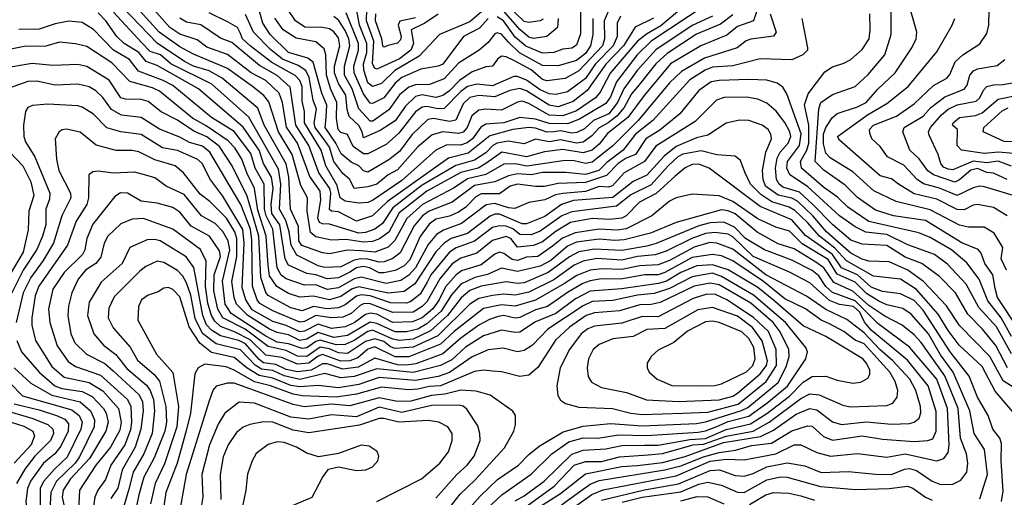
# Model space of a CAD drawing. Extents: x 1308313 to 1441400, y 959662 to 1036319.
# Tile 267 of 656: x 1347119 to 1351463, y 996124 to 998230. Entities that reach past the tile are written whole.
import ezdxf

# ---------------------------------------------------------------- set-up
doc = ezdxf.new("R2010")
doc.units = 0

msp = doc.modelspace()

# ---------------------------------------------------------------- linework, layer by layer
at = {"layer": '0CON10XD'}
for points in [[(1350419.6, 998415), (1350356.4, 998225), (1350285, 998199.5), (1350238.9, 998161.1), (1350123.3, 998115), (1349990.4, 998035), (1349873.2, 997895), (1349801.6, 997798.4), (1349712, 997728), (1349675, 997680.9), (1349645, 997654.4), (1349605, 997642.1), (1349515, 997657.9), (1349433.6, 997646.4), (1349355, 997625.4), (1349246, 997645), (1349175, 997594.9), (1349141.6, 997575), (1349065, 997555.3), (1348915, 997473.5), (1348792.4, 997377.6), (1348746.8, 997293.2), (1348706.9, 997263.1), (1348675, 997252.4), (1348635, 997248.5), (1348558.7, 997261.3), (1348495, 997257.7), (1348425, 997272.7), (1348401.9, 997291.9), (1348386.6, 997385), (1348388.9, 997445), (1348358.6, 997498.6), (1348321.7, 997635), (1348260.5, 997735), (1348218.1, 997868.1), (1348195.7, 997895.7), (1348145.5, 997935.5), (1348035, 998014), (1347885, 998077.2), (1347825, 998110.5), (1347734.5, 998174.5), (1347606.9, 998316.9)], [(1350265, 998250.9), (1350210.8, 998209.2), (1350105, 998166.2), (1349975, 998080.1), (1349925.8, 998034.3), (1349845, 997934.1), (1349817.6, 997902.4), (1349785, 997842.6), (1349753, 997805), (1349715, 997774.3), (1349675, 997752.8), (1349642.9, 997717), (1349605, 997689.4), (1349575, 997684.7), (1349505, 997700.2), (1349455, 997691.8), (1349395, 997703.2), (1349345, 997682.8), (1349273.4, 997693.4), (1349225, 997685.7), (1349205.6, 997674.4), (1349175, 997642.8), (1349125, 997610.2), (1349043.4, 997586.6), (1348895, 997500), (1348765, 997400.6), (1348719.1, 997330.9), (1348685, 997306.6), (1348645, 997291.5), (1348615, 997288.7), (1348485, 997328.3), (1348455, 997329.6), (1348441.7, 997335), (1348434.5, 997355), (1348447.4, 997435), (1348444.3, 997474.3), (1348398.7, 997538.7), (1348345.1, 997685), (1348296.5, 997756.5), (1348278, 997865), (1348263.1, 997905), (1348205, 997961.5), (1348139.6, 997995), (1348035.7, 998075.7), (1347945, 998108.8), (1347901.5, 998141.5), (1347825, 998166.5), (1347780.8, 998195), (1347668.4, 998325)], [(1351471.7, 997125), (1351449.4, 997175), (1351456.6, 997225), (1351418.1, 997288.1), (1351374.3, 997314.3), (1351305, 997314.4), (1351265, 997323.2), (1351135, 997391), (1350985, 997428.4), (1350887.5, 997475), (1350795, 997559.6), (1350695, 997621), (1350675, 997640.6), (1350665, 997682.5), (1350665.7, 997725), (1350676, 997755), (1350702.8, 997797.2), (1350725, 997816.2), (1350815, 997845.2), (1350853, 997865), (1350905, 997923.8), (1350981.2, 997995), (1351055.3, 998105), (1351074, 998145), (1351076.1, 998175), (1351032.5, 998332.5)], [(1350430.4, 998255), (1350456, 998175), (1350445, 998157.1), (1350345, 998144.3), (1350323.9, 998136.1), (1350284.9, 998105.1), (1350139.9, 998060.1), (1350038.1, 998001.9), (1349985, 997950.9), (1349846.8, 997785), (1349735, 997674), (1349645, 997602), (1349615, 997595.4), (1349565, 997607.8), (1349525, 997608.3), (1349356.1, 997583.9), (1349305.6, 997594.4), (1349255, 997592.4), (1349175, 997546.7), (1349095, 997528.5), (1349035, 997488.9), (1348895.8, 997415), (1348827.2, 997352.8), (1348773.9, 997256.1), (1348745, 997226.6), (1348685, 997204.3), (1348625, 997211.3), (1348565, 997213), (1348485, 997196.8), (1348455, 997201.1), (1348363.7, 997233.7), (1348351.1, 997255), (1348348.3, 997318.3), (1348313.9, 997395), (1348306.9, 997535), (1348294.8, 997594.8), (1348198.2, 997765), (1348169.2, 997839.2), (1348011.9, 997971.9), (1347955, 998003.7), (1347885, 998024.7), (1347846.1, 998045), (1347725, 998126.6), (1347573.8, 998283.8)], [(1350152.3, 998297.7), (1349905.5, 998135), (1349842.6, 998075), (1349751.1, 997955), (1349725, 997890), (1349705, 997860), (1349589.1, 997790.9), (1349535, 997770.1), (1349455, 997772.1), (1349395, 997791.6), (1349325, 997798.8), (1349254.3, 997774.3), (1349175, 997768.7), (1349153.9, 997756.1), (1349117.2, 997705), (1349092.9, 997687.1), (1349063.1, 997676.9), (1349002.8, 997677.2), (1348955.1, 997654.9), (1348805, 997521.2), (1348675, 997431.8), (1348655, 997423.1), (1348615, 997420.9), (1348555, 997430), (1348533.2, 997445), (1348519.1, 997499.1), (1348468.9, 997585), (1348449.4, 997655), (1348376, 997775), (1348375.1, 997825), (1348365, 997870), (1348364.6, 997935), (1348355, 997961.9), (1348334, 997984), (1348231.4, 998041.4), (1348135.7, 998115), (1348102.6, 998145), (1348091.7, 998171.7), (1348079.1, 998195), (1348039, 998219), (1347955, 998259.6)], [(1349915, 998236.5), (1349833.9, 998196.1), (1349782.2, 998115), (1349705, 998034.2), (1349622.6, 997917.4), (1349560.6, 997869.4), (1349495, 997845.6), (1349455, 997853.3), (1349355, 997916.2), (1349325, 997926.7), (1349281.9, 997918.1), (1349215, 997889.3), (1349145, 997895.7), (1349105, 997886.4), (1349075, 997858.4), (1349042.7, 997787.3), (1349015, 997780.7), (1348945, 997794.6), (1348919.9, 997790.1), (1348848.7, 997721.3), (1348795, 997648.7), (1348747.7, 997612.3), (1348655, 997557.8), (1348635, 997563.3), (1348615, 997585.2), (1348581.4, 997601.4), (1348537.8, 997637.8), (1348514.3, 997685), (1348467.3, 997755), (1348470.9, 997799.1), (1348473.3, 997853.3), (1348451.8, 997905), (1348413, 998043), (1348390.7, 998060.7), (1348305, 998085.6), (1348224.5, 998165), (1348192.3, 998215), (1348168.1, 998298.2)], [(1349166.3, 998273.6), (1349105, 998220.5), (1348970.8, 998165), (1348881.9, 998068.1), (1348774.3, 998005.7), (1348715, 997948.6), (1348675, 997935.8), (1348655, 997951.9), (1348637.3, 998007.3), (1348636.4, 998035), (1348650, 998085), (1348650.3, 998125), (1348617.5, 998205), (1348603.4, 998286.6)], [(1349428.2, 998231.8), (1349415.3, 998224.7), (1349365, 998217), (1349345, 998221.1), (1349266.5, 998296.5)], [(1351495, 996756.1), (1351428.8, 996875), (1351351, 996961), (1351294, 997064), (1351212.2, 997152.2), (1351155, 997194.1), (1351037.6, 997237.6), (1350945, 997282.8), (1350852.5, 997292.5), (1350805, 997316.9), (1350735.1, 997365.1), (1350595, 997494.6), (1350516.3, 997545), (1350503.3, 997575), (1350506.2, 997605), (1350558.8, 997675), (1350567.1, 997727.1), (1350502.9, 997902.9), (1350485, 997931.8), (1350460, 997950), (1350415, 997962.3), (1350335, 997966.3), (1350205, 997962.1), (1350169.5, 997955), (1350115, 997916.8), (1350031.4, 997815), (1349943.1, 997743.1), (1349881.2, 997705), (1349835, 997635.8), (1349795, 997619.5), (1349759, 997595), (1349707.9, 997542.1), (1349615, 997511.9), (1349495, 997507.9), (1349434.4, 997494.4), (1349395, 997493.6), (1349315, 997505.1), (1349282.5, 997495), (1349235, 997462.6), (1349155, 997462.2), (1349131.2, 997448.8), (1349086.6, 997403.4), (1349055, 997380.8), (1349015, 997363.7), (1348955, 997350.1), (1348925, 997328.9), (1348886, 997274), (1348839.6, 997170.4), (1348815, 997144), (1348776.1, 997123.9), (1348725, 997112.9), (1348705, 997114), (1348662.1, 997135), (1348635, 997141.2), (1348605, 997135.7), (1348575, 997116.8), (1348525, 997091.8), (1348475, 997087), (1348425, 997104.9), (1348385, 997110.6), (1348305, 997146.7), (1348289.8, 997175), (1348266.6, 997325), (1348231.6, 997375), (1348228.7, 997415), (1348237.4, 997487.4), (1348230.1, 997535), (1348195, 997596.2), (1348174.8, 997654.8), (1348105, 997755.2), (1347908, 997925), (1347725, 998027.7), (1347677.6, 998045), (1347645, 998085.7), (1347579.8, 998125), (1347547.1, 998155), (1347499.3, 998225), (1347465, 998260)], [(1350569.5, 998235), (1350594.3, 998105), (1350594, 998095), (1350574, 998075), (1350525, 998052.5), (1350385, 998057.3), (1350265, 998026.8), (1350175, 998019.9), (1350142.3, 998007.7), (1350075.5, 997964.5), (1349912.1, 997785), (1349836.3, 997725), (1349781.4, 997655), (1349709.3, 997600.7), (1349673.2, 997565), (1349615, 997546.6), (1349526.2, 997556.2), (1349425.5, 997555.5), (1349375, 997546), (1349315, 997550), (1349275, 997541.9), (1349215, 997514.4), (1349125, 997498.1), (1349027.4, 997425), (1348925.1, 997384.9), (1348895.5, 997365), (1348858.8, 997321.2), (1348798, 997202), (1348765, 997176.4), (1348727.3, 997162.7), (1348705, 997160.2), (1348655, 997174.6), (1348624, 997176), (1348595, 997169.8), (1348535, 997140.4), (1348465, 997137), (1348436.1, 997145), (1348340.9, 997190.9), (1348317.1, 997235), (1348308.2, 997295), (1348292.6, 997345), (1348264.6, 997394.6), (1348271.5, 997505), (1348260.7, 997570.7), (1348130.1, 997800.1), (1347966.1, 997945), (1347785.9, 998035), (1347739.6, 998075), (1347695, 998090), (1347657.9, 998127.9), (1347532.3, 998262.3)], [(1350175, 998245.5), (1350085, 998203.8), (1349925, 998096.6), (1349842.9, 998005), (1349784.9, 997925.1), (1349755.6, 997865), (1349717.5, 997815), (1349650.6, 997785), (1349611.3, 997748.7), (1349577.4, 997732.6), (1349555, 997729.9), (1349505, 997739.6), (1349475, 997735.7), (1349445, 997734.5), (1349395, 997751.5), (1349365, 997754.9), (1349295, 997745.5), (1349192.5, 997717.5), (1349098.1, 997641.9), (1349011.1, 997618.9), (1348741.5, 997428.5), (1348675.7, 997364.3), (1348605, 997341.1), (1348525, 997382), (1348495, 997386), (1348485, 997393.2), (1348491.1, 997465), (1348487.3, 997485), (1348438.4, 997555), (1348394.2, 997675), (1348337.9, 997765), (1348323.7, 997853.7), (1348312.4, 997932.4), (1348255, 997983.4), (1348177.3, 998027.3), (1348055, 998129.1), (1348005, 998147.6), (1347917.4, 998207.4), (1347855, 998219), (1347825, 998236.2)], [(1350020.3, 998265), (1349947, 998203), (1349883.5, 998166.5), (1349844.7, 998135.3), (1349724.6, 997994.6), (1349680.5, 997909.5), (1349659.1, 997885), (1349575, 997827.3), (1349515, 997805.5), (1349455, 997809.3), (1349365, 997860.4), (1349335, 997870.5), (1349315, 997866.6), (1349245, 997830.5), (1349175, 997835.1), (1349145, 997831), (1349114.3, 997805.7), (1349093.4, 997755), (1349075, 997733.5), (1349055, 997727.2), (1348985, 997734.6), (1348938.2, 997721.8), (1348875, 997668.9), (1348785, 997567.1), (1348744.3, 997545.7), (1348695, 997505.2), (1348655, 997492.2), (1348594.7, 997485), (1348575, 997525.8), (1348545, 997551.1), (1348504.8, 997604.8), (1348485, 997667), (1348465, 997696.8), (1348422.3, 997755), (1348418.5, 997775), (1348427.8, 997835), (1348413.2, 997875), (1348396.1, 997975), (1348381, 998005), (1348348, 998028), (1348278, 998055), (1348225, 998098.9), (1348150.4, 998175), (1348115, 998252.2)], [(1349768.9, 998245), (1349754.5, 998215), (1349755.4, 998155), (1349737.7, 998115), (1349659.6, 998035), (1349615, 997970.8), (1349535, 997912), (1349485, 997899.1), (1349455, 997902.1), (1349415, 997920.7), (1349355, 997962.8), (1349315, 997979.4), (1349299.6, 997979.6), (1349205, 997937.9), (1349135, 997944.9), (1349095, 997934.4), (1349065, 997912.7), (1348992.2, 997837.8), (1348965, 997836.9), (1348915, 997847.2), (1348895, 997844.5), (1348865, 997822.8), (1348791.2, 997728.8), (1348735, 997678.8), (1348655, 997638), (1348635, 997638), (1348590.8, 997670.8), (1348565, 997722.8), (1348535, 997732.2), (1348524.5, 997745), (1348517, 997795), (1348518.3, 997865), (1348491.2, 997921.2), (1348471.8, 997985), (1348469.5, 998075), (1348461.8, 998101.8), (1348425, 998131.4), (1348338.9, 998148.9), (1348281.6, 998185), (1348245, 998236.2)], [(1349715, 998265.7), (1349697.7, 998225), (1349698.8, 998145), (1349690.3, 998115), (1349585, 998003.8), (1349525, 997970.6), (1349445, 997959.9), (1349425, 997966.6), (1349375, 998008.4), (1349305, 998047), (1349265, 998066.5), (1349245, 998068.5), (1349226.9, 998055), (1349205.5, 998024.5), (1349175, 998021.5), (1349115, 998000.4), (1349058.8, 997961.2), (1349015, 997915.7), (1348985, 997895.4), (1348955, 997887.1), (1348895, 997898.1), (1348865, 997891), (1348821.1, 997848.9), (1348775, 997784.4), (1348709.2, 997740.8), (1348635, 997709.5), (1348629.9, 997735), (1348615, 997763.5), (1348572.7, 997802.7), (1348563.2, 997833.2), (1348557.1, 997897.1), (1348525, 997948.1), (1348507.1, 997995), (1348508.4, 998025), (1348532, 998115), (1348525, 998150.3), (1348505, 998176.4), (1348485, 998189.4), (1348455, 998195.8), (1348377.3, 998197.3), (1348335, 998225.2), (1348302.6, 998275)], [(1349647.1, 998235), (1349648, 998165), (1349637, 998115), (1349615, 998081.2), (1349575, 998049.7), (1349495, 998026.9), (1349425, 998028.1), (1349323.6, 998083.6), (1349275, 998131.1), (1349245, 998165.2), (1349225, 998171.9), (1349215, 998167.3), (1349185, 998128.7), (1349146.7, 998095), (1349055, 998037.3), (1348991.8, 997968.2), (1348926.5, 997943.5), (1348865, 997942.6), (1348835, 997931.9), (1348795, 997898.5), (1348747.8, 997832.2), (1348677.1, 997782.9), (1348665, 997781.6), (1348615, 997836.9), (1348586.2, 997925), (1348552.6, 997985), (1348552, 998025), (1348575.7, 998115), (1348571.5, 998145), (1348555, 998182), (1348526.5, 998226.5), (1348505, 998244)], [(1349185, 998234.2), (1349147.7, 998192.3), (1349077, 998155), (1348985, 998033.8), (1348965, 998024.8), (1348888.1, 998011.9), (1348805, 997974.6), (1348775, 997950), (1348725, 997885.5), (1348675, 997860.6), (1348665, 997861), (1348635, 997903), (1348594, 997995), (1348593.7, 998025), (1348613.9, 998095), (1348613.7, 998125), (1348559.6, 998259.6)], [(1348965, 998254.7), (1348906.4, 998213.6), (1348846.6, 998185), (1348856.3, 998125), (1348844, 998095), (1348795, 998057.3), (1348695, 998011.9), (1348685, 998016.5), (1348675.4, 998035.4), (1348681.8, 998135), (1348649.3, 998225), (1348650.1, 998275)], [(1348865, 998237.5), (1348796.4, 998223.6), (1348788.9, 998205), (1348802.2, 998155), (1348798.8, 998141.2), (1348785, 998126), (1348745, 998116.3), (1348725, 998108.9), (1348720.3, 998115), (1348716.7, 998145), (1348688.4, 998225), (1348690, 998255)], [(1349592.9, 998265), (1349592.6, 998167.4), (1349575, 998117.6), (1349555, 998104.8), (1349515, 998099.6), (1349475, 998084.8), (1349425, 998082.4), (1349352.2, 998112.2), (1349305, 998152.5), (1349252.6, 998225), (1349225, 998242.5)], [(1349494.3, 998235), (1349491.5, 998195), (1349445, 998154.8), (1349385, 998146.6), (1349365, 998153.1), (1349325, 998185.9), (1349255, 998267.3)], [(1351495, 996832.8), (1351449.4, 996915), (1351390.7, 996990.7), (1351352.1, 997085), (1351297, 997157), (1351229, 997215), (1351135, 997269.7), (1351085, 997290), (1350865, 997339.4), (1350772.9, 997402.9), (1350727.5, 997447.5), (1350665, 997491.8), (1350568.4, 997575), (1350563.3, 997605), (1350592.1, 997655), (1350599.8, 997685), (1350600.9, 997765), (1350581.8, 997855), (1350597.2, 997902.8), (1350670.9, 997999.1), (1350705, 998022.1), (1350755, 998037.5), (1350785, 998053.9), (1350835, 998098.5), (1350865.8, 998145), (1350871.6, 998185), (1350869.1, 998255)], [(1351525.4, 996865.4), (1351432.1, 997005), (1351421.8, 997045), (1351412.4, 997105), (1351376.8, 997155), (1351361, 997201), (1351347.2, 997217.2), (1351275, 997245.2), (1351115, 997343.9), (1350974.3, 997365), (1350895, 997390.2), (1350815, 997445.6), (1350760.5, 997500.5), (1350666.2, 997566.2), (1350628.5, 997605), (1350643.9, 997836.1), (1350653.8, 997865), (1350705, 997899.5), (1350804.4, 997935.6), (1350862.6, 997987.4), (1350935.8, 998075), (1350962.9, 998165), (1350963.7, 998265)], [(1351501.2, 997455), (1351375, 997493.3), (1351355, 997495.6), (1351325, 997488.4), (1351255, 997453.9), (1351176.2, 997486.2), (1351106.2, 997506.2), (1351078, 997525), (1351019, 997589), (1350947.5, 997625), (1350915, 997670.5), (1350878.9, 997705), (1350869.1, 997729.1), (1350868.7, 997745), (1350885.3, 997765), (1350986.8, 997805), (1351065, 997859.4), (1351150.9, 997939.1), (1351208.6, 997971.4), (1351222, 997988), (1351246.6, 998043.4), (1351280.4, 998075), (1351355, 998123.6), (1351385, 998169.2), (1351394.7, 998205), (1351395.9, 998275)], [(1351476.5, 996695), (1351425, 996793.1), (1351366.4, 996865), (1351301.1, 996931.1), (1351247.8, 997025), (1351177.2, 997097.2), (1351099.4, 997155), (1351025, 997183.2), (1350945, 997234), (1350835, 997240.6), (1350785, 997258), (1350705.6, 997325.6), (1350617.9, 997415), (1350559, 997469), (1350485, 997491.2), (1350469, 997505), (1350458.4, 997525), (1350453, 997575), (1350460.4, 997619.6), (1350473.9, 997645), (1350508.8, 997685), (1350520.2, 997715), (1350517, 997735), (1350495, 997776.9), (1350456.9, 997826.9), (1350415, 997861.1), (1350375, 997879.1), (1350325, 997888.5), (1350226.7, 997886.7), (1350192.9, 997875), (1350099.6, 997780.4), (1349925, 997672.4), (1349875.3, 997604.7), (1349786, 997555), (1349733.5, 997496.5), (1349715, 997491.3), (1349675, 997494.6), (1349615, 997472.7), (1349515, 997463.3), (1349483.2, 997456.8), (1349435, 997435.2), (1349365.6, 997424.4), (1349303.1, 997396.9), (1349275, 997399.9), (1349215, 997420), (1349176.8, 997413.2), (1349068.7, 997331.3), (1348988.6, 997301.4), (1348957.8, 997282.2), (1348921.7, 997238.3), (1348865.8, 997135), (1348835, 997103.8), (1348799.8, 997080.2), (1348735, 997067.3), (1348625, 997095.1), (1348595, 997087), (1348525, 997048.2), (1348475, 997039.5), (1348425, 997061.4), (1348375, 997059.5), (1348295, 997087.4), (1348273, 997103), (1348254.3, 997135), (1348235.4, 997305.4), (1348205.9, 997365), (1348198.5, 997395), (1348197.5, 997505), (1348158.4, 997575), (1348139.2, 997639.2), (1348065, 997736), (1347965, 997797.7), (1347795, 997938.9), (1347751.8, 997961.8), (1347643.2, 998003.2), (1347603.7, 998053.7), (1347533.3, 998095), (1347445, 998186.2), (1347395, 998217.7), (1347336.2, 998223.8), (1347275, 998211.4), (1347205, 998188.1), (1347115, 998186)], [(1351475.5, 997365.5), (1351415, 997401), (1351345, 997415.6), (1351325, 997411.9), (1351285, 997390.7), (1351255, 997392.3), (1351165, 997437.8), (1351065, 997461.9), (1350996.1, 997505), (1350965, 997528.2), (1350915, 997540.9), (1350735, 997698.7), (1350727.3, 997715), (1350859.4, 997810.6), (1350945, 997860.2), (1351038.9, 997935), (1351165, 998087.3), (1351232.5, 998205), (1351243.8, 998235)], [(1351555.2, 996575.2), (1351457.8, 996637.8), (1351398.9, 996745), (1351265, 996881.9), (1351208, 996968), (1351106.1, 997076.1), (1351036.8, 997125), (1350955, 997162.8), (1350865, 997165.6), (1350835, 997174.6), (1350785, 997200.8), (1350739.5, 997239.5), (1350678.1, 997295), (1350618, 997365), (1350550, 997430), (1350525, 997442.5), (1350465.5, 997455.5), (1350409.9, 997495), (1350398.8, 997525), (1350396, 997565), (1350410.4, 997645), (1350435.3, 997705), (1350433.2, 997725), (1350420.9, 997745), (1350395, 997764.6), (1350335, 997785.3), (1350295, 997786.6), (1350235, 997774.1), (1350155, 997720), (1350105, 997709), (1350015, 997670), (1349961.8, 997628.2), (1349886, 997544), (1349825, 997515.8), (1349735, 997445.1), (1349562, 997432), (1349509.2, 997415), (1349435, 997361.7), (1349355, 997330.2), (1349335, 997329.9), (1349235, 997372.4), (1349215, 997372.4), (1349195, 997364), (1349095, 997287.3), (1349022.8, 997265), (1348991.2, 997245), (1348955, 997205.9), (1348862.3, 997065), (1348815, 997031.4), (1348745, 997024.7), (1348615, 997051.9), (1348586.3, 997043.7), (1348535, 997008.6), (1348485.3, 996994.7), (1348415, 997011.1), (1348355, 997006), (1348305, 997023.1), (1348253.7, 997053.7), (1348220.5, 997100.5), (1348215, 997146.7), (1348206.5, 997275), (1348169.3, 997389.3), (1348154.9, 997484.9), (1348120.3, 997555), (1348099.6, 997615), (1348067.5, 997665), (1348038.8, 997695), (1347941.7, 997761.7), (1347881.7, 997795), (1347735.3, 997915), (1347705, 997929.4), (1347605, 997957.2), (1347525, 998038.9), (1347415, 998111.1), (1347365, 998123.2), (1347295, 998130.2), (1347235, 998113.1), (1347138.7, 998111.3), (1347080.5, 998099.5)], [(1351501, 996501), (1351422.5, 996592.5), (1351365, 996701.1), (1351263.7, 996795), (1351215, 996859.4), (1351171.3, 996931.3), (1351075, 997040.3), (1351005, 997085.7), (1350885, 997098.2), (1350766.6, 997166.6), (1350715, 997222.1), (1350647.4, 997275), (1350595, 997335.7), (1350538.7, 997388.7), (1350513.7, 997403.7), (1350437.1, 997427.1), (1350388.4, 997458.4), (1350342.6, 997505), (1350317.6, 997557.6), (1350298.4, 997608.4), (1350275, 997628.2), (1350195, 997634.4), (1350125, 997651.9), (1350045, 997636.7), (1350022.3, 997625), (1349979.5, 997585), (1349905, 997501.2), (1349815, 997457.8), (1349751.9, 997408.1), (1349555, 997382.7), (1349511.3, 997365), (1349415, 997297), (1349375, 997280.6), (1349325, 997283.2), (1349295, 997307.3), (1349265, 997319.4), (1349235, 997321.3), (1349205, 997313.1), (1349125, 997253.8), (1349045, 997223.3), (1349015, 997204.2), (1348933.2, 997105), (1348916.9, 997073.1), (1348885, 997020.3), (1348845, 996987.7), (1348825, 996979.5), (1348755, 996981.4), (1348665, 997012.1), (1348625, 997017.1), (1348605, 997010.1), (1348555, 996972.2), (1348525, 996958.9), (1348475.7, 996954.3), (1348415, 996965.8), (1348365, 996945.4), (1348315, 996958.9), (1348215, 997013.4), (1348205, 997027.5), (1348183.1, 997093.1), (1348173.7, 997275), (1348122.3, 997452.3), (1348056.7, 997585), (1348000.3, 997670.3), (1347945, 997712.8), (1347887.5, 997737.5), (1347815, 997787.3), (1347742.7, 997822.7), (1347685, 997868.4), (1347655, 997878.3), (1347585, 997879.6), (1347565, 997885.7), (1347513.2, 997963.2), (1347415, 998024), (1347375, 998032.1), (1347265, 998027.5), (1347174.1, 998035.9), (1347035, 998013.3)], [(1351475, 997525.2), (1351415, 997552.8), (1351385, 997556.4), (1351345, 997572.9), (1351315, 997566.2), (1351265, 997523.3), (1351245, 997514), (1351150.7, 997545), (1351125, 997563.9), (1351086.6, 997616.6), (1351046, 997655), (1351015.3, 997735), (1351021.6, 997755), (1351105, 997804.8), (1351137.9, 997842.1), (1351199.8, 997890.2), (1351286, 997924), (1351298.3, 997941.7), (1351311.1, 997985), (1351326.2, 998003.8), (1351345, 998013), (1351431.8, 998028.2), (1351465, 998054.5)], [(1351450, 996105), (1351458.3, 996151.7), (1351449.2, 996285), (1351451, 996361), (1351442.4, 996385), (1351412.1, 996425), (1351391.6, 996485), (1351345, 996566.2), (1351308.2, 996658.2), (1351223.4, 996765), (1351105, 996948.4), (1351065, 996991.2), (1351005, 997021.6), (1350925, 997031.3), (1350875, 997049.9), (1350815, 997104.4), (1350745, 997135.3), (1350705, 997194.1), (1350585, 997278.6), (1350525, 997348), (1350385.8, 997405.8), (1350160, 997575), (1350115, 997593), (1350085, 997590.7), (1350055, 997575.8), (1350010.7, 997539.3), (1349926.9, 997463.1), (1349852.9, 997425), (1349793.8, 997365), (1349775, 997354), (1349721.4, 997348.6), (1349645, 997353.4), (1349549.6, 997335), (1349485, 997297.6), (1349425, 997250.2), (1349385, 997234.4), (1349315, 997227.4), (1349285, 997264.8), (1349265, 997273.8), (1349205, 997256.5), (1349135, 997201), (1349065, 997177.6), (1349027, 997153), (1348972.8, 997087.2), (1348915, 996986.2), (1348894, 996965), (1348855, 996940.4), (1348765, 996939), (1348662, 996978), (1348635, 996977), (1348620.5, 996969.5), (1348581.5, 996935), (1348545, 996918.6), (1348495, 996915.1), (1348425, 996925.3), (1348375, 996899.2), (1348355, 996896.2), (1348235, 996946.2), (1348178.2, 996978.2), (1348166.6, 996995), (1348145.6, 997055), (1348142.8, 997257.2), (1348136.7, 997306.7), (1348094.1, 997415), (1347957.5, 997645), (1347925, 997672.2), (1347868.4, 997688.4), (1347825, 997711.7), (1347735, 997746.3), (1347655, 997798.8), (1347568.6, 997808.6), (1347523.5, 997833.5), (1347485, 997886.9), (1347455, 997916.1), (1347425, 997933.2), (1347375, 997945.7), (1347275, 997941.3), (1347195, 997958), (1347155, 997957), (1347072.4, 997927.6)], [(1351495, 997583.3), (1351435, 997606.4), (1351385, 997598.9), (1351325, 997605.7), (1351235, 997568.2), (1351215, 997570.3), (1351195, 997580), (1351182.4, 997595), (1351170.4, 997635), (1351130.7, 997720.7), (1351128.5, 997735), (1351137.1, 997755), (1351185, 997810.4), (1351215, 997835.5), (1351255, 997854.3), (1351338.9, 997871.1), (1351354.8, 997885), (1351370.5, 997919.5), (1351385, 997935.7), (1351415, 997943.1), (1351456.7, 997943.3), (1351515, 997954.4)], [(1351505, 997639.3), (1351435, 997646.2), (1351375, 997639.3), (1351274, 997654), (1351254.2, 997675), (1351256.2, 997745), (1351234.7, 997765), (1351236.9, 997775), (1351265, 997798), (1351335, 997807.8), (1351365, 997819.4), (1351435, 997879.5), (1351515.4, 997895)], [(1351355, 996116.9), (1351388.9, 996225), (1351374.8, 996335), (1351329, 996405), (1351310.8, 996505), (1351237.8, 996675), (1351181.7, 996751.7), (1351127.8, 996845), (1351051.8, 996931.8), (1351015, 996956.2), (1350945, 996973.2), (1350909.1, 996989.1), (1350855, 997022.9), (1350805, 997072.8), (1350725, 997107.7), (1350685, 997171.7), (1350570.8, 997240.8), (1350515, 997297.1), (1350455, 997314.8), (1350375, 997352.2), (1350265, 997427.5), (1350205, 997453.5), (1350085, 997460.9), (1350015, 997444), (1349985, 997429.4), (1349907.5, 997365), (1349795, 997307.7), (1349755, 997302.1), (1349675, 997306.8), (1349569.3, 997290.7), (1349513.3, 997266.7), (1349469.2, 997230.8), (1349405, 997186.2), (1349355, 997182), (1349315, 997168.7), (1349292, 997172), (1349255, 997199.4), (1349235, 997204.1), (1349215, 997195.8), (1349155, 997149.3), (1349067.8, 997122.2), (1349044.5, 997105), (1348998, 997052), (1348970.2, 996995), (1348942.3, 996955), (1348895, 996915.8), (1348852.4, 996897.6), (1348765, 996894.9), (1348695, 996931.2), (1348665, 996936.4), (1348645, 996930.4), (1348595, 996892.9), (1348555, 996875.3), (1348495, 996868.8), (1348435, 996888), (1348375, 996856.1), (1348355, 996853.5), (1348295, 996882.1), (1348235, 996899.7), (1348145, 996950.3), (1348117, 996995), (1348100.4, 997049.6), (1348109.8, 997245), (1348103.6, 997305), (1348015, 997451.4), (1347958, 997528), (1347925, 997594.1), (1347905, 997613.2), (1347815, 997653.3), (1347749.6, 997665), (1347655, 997723), (1347565, 997735.6), (1347503.3, 997753.3), (1347445, 997813.2), (1347395, 997843.5), (1347375, 997850), (1347243.3, 997856.7), (1347175, 997851.8), (1347155, 997841.9), (1347145.3, 997824.7), (1347135.3, 997765), (1347136.6, 997715), (1347145, 997691.1), (1347186.2, 997625), (1347252.5, 997465), (1347250.9, 997439.1), (1347233.6, 997393.6), (1347234.2, 997325), (1347220.1, 997275), (1347194.2, 997215.8), (1347133.6, 997125), (1347074.1, 997005)], [(1351585, 997689.7), (1351462.3, 997692.3), (1351369.7, 997735), (1351372.5, 997755), (1351452.9, 997827.1), (1351479.6, 997840.4)], [(1349685, 996111.8), (1349875, 996157.1), (1350025, 996183.1), (1350165, 996242.6), (1350205.6, 996245.6), (1350275, 996219.6), (1350315, 996216.9), (1350355, 996229), (1350415, 996258.7), (1350505, 996275.9), (1350582.5, 996262.5), (1350655, 996234), (1350775, 996238.1), (1350895, 996225.6), (1350965, 996224.1), (1351022.3, 996247.7), (1351045, 996250.7), (1351075, 996242.6), (1351145, 996195.2), (1351181.2, 996181.2), (1351235, 996181.7), (1351270.9, 996199.1), (1351297.2, 996235), (1351302.5, 996275), (1351295.6, 996315), (1351270.1, 996385), (1351259.5, 996515), (1351200.1, 996660.1), (1351096.2, 996806.2), (1351065, 996840.4), (1351012.7, 996882.7), (1350935, 996922.6), (1350865, 996969.9), (1350795, 997033.5), (1350710.8, 997070.8), (1350666.5, 997135), (1350631, 997161), (1350535, 997219.1), (1350465, 997241.4), (1350372.9, 997292.9), (1350275, 997373.5), (1350245, 997387.1), (1350215, 997390.8), (1350014.9, 997335.1), (1349901.4, 997288.6), (1349785, 997258.4), (1349745, 997255.6), (1349675, 997261.8), (1349575, 997248.2), (1349535, 997231), (1349461.5, 997168.5), (1349415, 997142.9), (1349315, 997119.5), (1349245, 997133.8), (1349183.3, 997106.7), (1349127.1, 997092.9), (1349065, 997063.1), (1349023.8, 997016.2), (1348978.3, 996945), (1348915, 996888.1), (1348875, 996864.7), (1348825, 996853.1), (1348775, 996853.2), (1348695, 996890.7), (1348665, 996895.8), (1348565, 996836.9), (1348505, 996828), (1348435, 996849.9), (1348385, 996820.9), (1348355, 996815.3), (1348305, 996839.7), (1348255, 996850.5), (1348221, 996865), (1348125.4, 996925), (1348075.4, 996975), (1348064.9, 997005), (1348055.1, 997075.1), (1348076.2, 997185), (1348076.6, 997265), (1348068, 997295), (1348031, 997355), (1347958.3, 997428.3), (1347915, 997459.8), (1347840.9, 997555), (1347805, 997584.8), (1347715, 997612), (1347645, 997646.6), (1347615, 997652.7), (1347545, 997653.6), (1347455.9, 997675.9), (1347385, 997734), (1347325, 997746.8), (1347306.2, 997743.8), (1347293.1, 997735), (1347276.1, 997703.9), (1347281.2, 997615), (1347291.4, 997565), (1347342.6, 997465), (1347344.8, 997445), (1347304.8, 997365), (1347268, 997245), (1347222.4, 997167.6), (1347167.6, 997092.4), (1347134.7, 997025.3), (1347104, 996895)], [(1347074.8, 997645), (1347133.1, 997585), (1347167.9, 997515), (1347181.7, 997455), (1347160, 997385), (1347157, 997303), (1347133.7, 997205), (1347058, 997075)], [(1349525, 996052.2), (1349643.7, 996136.3), (1349692.4, 996157.6), (1350015, 996218.3), (1350165, 996283.3), (1350235, 996292.1), (1350315, 996289.7), (1350454.1, 996315.9), (1350535, 996355.2), (1350565, 996354.7), (1350635, 996321.2), (1350695.5, 996305.5), (1350815, 996316.5), (1350945, 996301.6), (1351025, 996315.4), (1351165, 996284.2), (1351195.2, 996294.8), (1351215, 996321.5), (1351219.9, 996355), (1351212.1, 996515), (1351164.9, 996645), (1351045, 996785.5), (1350905, 996889.7), (1350805, 996990.9), (1350705, 997026.9), (1350675, 997052.8), (1350645, 997101.1), (1350615.4, 997124.6), (1350525, 997170.2), (1350405, 997214.6), (1350320.2, 997265), (1350271.8, 997315), (1350225, 997337.7), (1350165, 997334.2), (1350115, 997321.1), (1349926.8, 997243.2), (1349885, 997231.5), (1349775, 997212.4), (1349655, 997218.4), (1349585, 997206.2), (1349545.2, 997184.8), (1349450.8, 997115), (1349345, 997070), (1349315, 997065.9), (1349265, 997073.4), (1349154.5, 997055), (1349105, 997035.6), (1349066.2, 997003.8), (1349006.1, 996925), (1348931.5, 996858.5), (1348855, 996821.6), (1348794.7, 996815.3), (1348765, 996821.9), (1348675, 996860.5), (1348655, 996855.1), (1348595, 996814.7), (1348555, 996797.2), (1348515, 996796.4), (1348445, 996816.5), (1348425, 996810.4), (1348385, 996783), (1348365, 996779.6), (1348305, 996800.7), (1348255, 996808.3), (1348205, 996834.9), (1348052.3, 996935), (1348025.1, 996975), (1348013.8, 997076.2), (1348046.7, 997215), (1348039.1, 997255), (1348015, 997295.6), (1347981.1, 997331.1), (1347921.4, 997365), (1347845, 997459), (1347765, 997495.6), (1347715, 997531.9), (1347675, 997544.3), (1347625, 997557.3), (1347532.7, 997552.7), (1347465, 997562.1), (1347441.7, 997558.3), (1347424.6, 997545.4), (1347422.1, 997445), (1347415.6, 997415), (1347368.2, 997341.8), (1347330.4, 997235), (1347203.6, 997055), (1347187.9, 997012.1), (1347172.3, 996915), (1347172.2, 996882.2), (1347188.8, 996815), (1347260.4, 996700.4), (1347315, 996653.9), (1347425, 996630.5), (1347485, 996592.8), (1347554.8, 996515), (1347565.9, 996455), (1347560.5, 996420.5), (1347520.1, 996345), (1347454.6, 996265), (1347383.1, 996155), (1347376.1, 996005)], [(1349508.6, 996091.4), (1349595, 996152.4), (1349635, 996182.2), (1349675, 996198.4), (1349964.8, 996245.2), (1350035, 996262.7), (1350135, 996302.7), (1350205, 996322.1), (1350277.5, 996332.5), (1350347, 996353), (1350435, 996363.2), (1350525, 996417.7), (1350595, 996439.4), (1350615, 996437.7), (1350665, 996392.5), (1350705, 996375.9), (1350835, 996394.8), (1350925, 996379.7), (1351065, 996370.7), (1351125.5, 996374.5), (1351147.9, 996382.1), (1351161.5, 996415), (1351161.8, 996501.8), (1351126.7, 996615), (1351035, 996728.9), (1350875, 996861.4), (1350846.2, 996896.2), (1350825, 996939.6), (1350797.7, 996965), (1350735, 996974), (1350691.2, 996991.2), (1350605, 997069), (1350515, 997117.1), (1350355, 997186.3), (1350265, 997272.7), (1350245, 997283.8), (1350185, 997291.4), (1350145, 997287.5), (1350084.8, 997265), (1349971.5, 997208.5), (1349922.5, 997192.5), (1349845.1, 997184.9), (1349775, 997170.2), (1349665, 997176.1), (1349605, 997165.4), (1349565, 997147.1), (1349475, 997082.4), (1349365, 997028.4), (1349305, 997015.9), (1349255, 997019.3), (1349205, 997013.7), (1349145, 997000.1), (1349105, 996974.8), (1348963.4, 996836.6), (1348855, 996786.3), (1348775, 996779.5), (1348755, 996786.8), (1348725, 996810.8), (1348685, 996822.7), (1348645, 996810.3), (1348565, 996758.4), (1348525, 996760.6), (1348485, 996777.9), (1348445, 996785.2), (1348385, 996744.9), (1348345, 996746.5), (1348295, 996770.7), (1348215, 996788.6), (1348113.3, 996865), (1348015, 996914.9), (1347993.7, 996953.7), (1347975.5, 997035), (1347977.5, 997105), (1348004.3, 997185), (1348001.1, 997211.1), (1347956.8, 997275), (1347875, 997319.8), (1347825, 997380.6), (1347795, 997401.6), (1347725, 997420.9), (1347655, 997429.4), (1347595, 997465.3), (1347564.3, 997465.7), (1347539.4, 997450.6), (1347441.3, 997328.7), (1347415.2, 997264.8), (1347406.3, 997215), (1347396.6, 997195), (1347315.6, 997115), (1347265, 997040.9), (1347246.4, 996955), (1347251.6, 996895), (1347285, 996791.2), (1347332.4, 996722.4), (1347365, 996700.3), (1347475, 996661.8), (1347594.8, 996555), (1347609.4, 996525), (1347612.8, 996455), (1347608.3, 996421.7), (1347582.5, 996355), (1347520.3, 996265), (1347497, 996203), (1347463.2, 996155), (1347451, 996125), (1347433.3, 996006.7)], [(1349383.7, 996065), (1349505, 996140.3), (1349615, 996227.2), (1349775, 996259.8), (1349845, 996263.9), (1349955, 996277.7), (1350055, 996304.6), (1350223.2, 996365), (1350387.5, 996392.5), (1350445, 996419.5), (1350545, 996490), (1350605, 996515.5), (1350635, 996509), (1350705, 996457.4), (1350744.6, 996444.6), (1350855, 996456.9), (1350965, 996446.1), (1351045, 996449), (1351065, 996454.7), (1351086.7, 996473.3), (1351094.3, 996495.7), (1351092.6, 996525), (1351072.5, 996595), (1351046.6, 996645), (1350971.4, 996725), (1350915, 996773.5), (1350845, 996848.8), (1350767.8, 996907.8), (1350675, 996952.2), (1350590.4, 997010.4), (1350411, 997105), (1350265, 997217.6), (1350194.5, 997244.5), (1350163.1, 997246.9), (1350095, 997227), (1349985, 997167.9), (1349935, 997149.4), (1349855, 997144.2), (1349775, 997128.2), (1349688.1, 997131.9), (1349635, 997125.8), (1349577.4, 997102.6), (1349522.7, 997067.3), (1349395, 996992.9), (1349305, 996967.1), (1349245, 996972.4), (1349165, 996956.2), (1349035, 996854.9), (1348975, 996798.6), (1348835, 996743.8), (1348775, 996743.2), (1348685, 996786.7), (1348655, 996776.9), (1348611.1, 996738.9), (1348575, 996725.2), (1348535, 996724.3), (1348455, 996752.9), (1348435, 996746.4), (1348395, 996715.1), (1348345, 996711), (1348275, 996739.9), (1348205, 996750.9), (1348135, 996818.7), (1348067, 996853), (1348005, 996876.4), (1347979.9, 996899.9), (1347965.3, 996925), (1347949.4, 996979.4), (1347938.3, 997055), (1347941.3, 997165), (1347916.5, 997216.5), (1347795, 997306.5), (1347665, 997353), (1347615, 997350.7), (1347565, 997329.7), (1347508.1, 997275), (1347492.2, 997245), (1347476.7, 997183.3), (1347454.7, 997155), (1347408.6, 997125), (1347377, 997085), (1347348.6, 997025), (1347333.7, 996966.3), (1347332, 996925), (1347344, 996845), (1347361.8, 996805), (1347414, 996755), (1347494.3, 996714.3), (1347531.6, 996681.6), (1347645.5, 996575.5), (1347660.5, 996545), (1347664.1, 996505), (1347653.7, 996425), (1347628, 996345), (1347570.8, 996245), (1347551.2, 996165), (1347521.4, 996118.6)], [(1349325, 996062.5), (1349476.2, 996173.8), (1349565, 996265.2), (1349615, 996282.5), (1349685, 996282.6), (1349765, 996302.6), (1349890.9, 996310.9), (1349955, 996317.8), (1350089.6, 996355), (1350135, 996358.2), (1350235, 996393.9), (1350355, 996415.8), (1350425, 996454.9), (1350565, 996559.5), (1350605, 996579.7), (1350645.7, 996575.7), (1350749.7, 996529.7), (1350782.2, 996522.2), (1350945, 996529.3), (1350970.8, 996539.2), (1350989.7, 996565), (1350992.3, 996595), (1350981.4, 996635), (1350957.7, 996675), (1350845, 996801.1), (1350805, 996816.4), (1350755, 996855.4), (1350691.2, 996888.8), (1350655, 996905.2), (1350585, 996955.2), (1350495, 996999.2), (1350400.1, 997075), (1350265, 997166.3), (1350215, 997187.9), (1350175, 997195.1), (1350085, 997181.5), (1349965, 997114.7), (1349935, 997104.5), (1349875, 997104.7), (1349771.2, 997085), (1349685, 997087.2), (1349635, 997079), (1349602.9, 997067.1), (1349535, 997027.1), (1349447.4, 996965), (1349395, 996950.2), (1349325, 996916.4), (1349305, 996913.9), (1349255, 996925.4), (1349229.1, 996920.9), (1349191.5, 996908.5), (1349145, 996882.7), (1349064.5, 996825.5), (1348985, 996756.4), (1348866.9, 996713.1), (1348825, 996706.2), (1348785, 996708.3), (1348685, 996736.9), (1348612.4, 996697.6), (1348545, 996688.4), (1348475, 996712), (1348455, 996712.9), (1348404.8, 996685.2), (1348345, 996677.9), (1348295, 996687.7), (1348249.3, 996709.3), (1348195, 996717.1), (1348175, 996731.2), (1348115, 996801.1), (1348085, 996814.9), (1348005, 996835.3), (1347965, 996860.8), (1347943.6, 996885), (1347926.4, 996925), (1347898.6, 997075), (1347887.2, 997137.2), (1347853.9, 997183.9), (1347738.2, 997255), (1347715, 997261.2), (1347680.6, 997259.4), (1347604.6, 997225), (1347570.5, 997155), (1347478, 997072), (1347425.7, 996985), (1347417.7, 996925), (1347445.3, 996845), (1347488.1, 996795), (1347543.5, 996753.5), (1347592.3, 996692.3), (1347678.2, 996618.2), (1347695, 996594.2), (1347709.3, 996555), (1347713.8, 996505), (1347703.1, 996405), (1347667.1, 996315), (1347619, 996235), (1347599.8, 996159.8), (1347563.5, 996035)], [(1349305, 996108), (1349345, 996130), (1349432.4, 996195), (1349555, 996313.8), (1349605, 996331.4), (1349705, 996337.9), (1349775, 996353), (1349875, 996353.3), (1349935, 996354.3), (1350075, 996379), (1350145, 996383.4), (1350235, 996423.4), (1350342.3, 996447.7), (1350415, 996493.8), (1350515, 996569.4), (1350575, 996632.3), (1350615, 996656.4), (1350675, 996657.6), (1350725, 996639.7), (1350795, 996626.9), (1350829.1, 996630.9), (1350861.1, 996648.9), (1350869.1, 996665), (1350868.9, 996685), (1350855.3, 996715), (1350837.9, 996735), (1350675, 996832.7), (1350575, 996879.8), (1350445, 996993.5), (1350375, 997048.5), (1350245, 997127.4), (1350175, 997149.2), (1350105.8, 997144.2), (1350035, 997115.5), (1349972.6, 997077.4), (1349936.5, 997066.5), (1349773.7, 997043.7), (1349635, 997033.2), (1349571.6, 996998.4), (1349484, 996935), (1349395, 996897.8), (1349325, 996852.3), (1349305, 996850.4), (1349245, 996861.2), (1349165, 996835.2), (1349085, 996786), (1349025, 996730.7), (1348974.8, 996704.8), (1348855.1, 996674.9), (1348695, 996691.1), (1348595, 996656.3), (1348535, 996650.7), (1348465, 996669.2), (1348355, 996643.6), (1348285, 996659), (1348235, 996682.4), (1348185, 996689.5), (1348157.1, 996707.1), (1348093.5, 996773.5), (1347985, 996801.2), (1347926, 996846), (1347892.5, 996912.5), (1347873.5, 997015), (1347855, 997070), (1347839.1, 997099.1), (1347815, 997123.9), (1347755, 997159), (1347725, 997165.3), (1347675, 997142), (1347649.5, 997120.5), (1347535, 997007.9), (1347512.2, 996957.8), (1347509.5, 996915), (1347530.7, 996870.7), (1347605.9, 996785.9), (1347638.3, 996728.3), (1347712.5, 996665), (1347736, 996636), (1347764.1, 996525), (1347767.3, 996455), (1347759.8, 996415), (1347712.2, 996297.8), (1347666.9, 996213.1), (1347644.3, 996135), (1347620.1, 996015)], [(1349178.9, 996071.1), (1349245.3, 996134.7), (1349375, 996225.9), (1349466.6, 996315), (1349541.2, 996368.8), (1349605, 996385.6), (1349670, 996385), (1349761.2, 996398.8), (1349885, 996396.2), (1350111.7, 996411.7), (1350145, 996417.3), (1350195, 996436.3), (1350245, 996458.7), (1350335, 996481.8), (1350415, 996539), (1350505.9, 996614.1), (1350587.6, 996735), (1350594.7, 996764.7), (1350586.6, 996785), (1350497.1, 996895), (1350355.5, 997015.5), (1350215, 997097.7), (1350175, 997112.4), (1350085, 997095.3), (1349985, 997045.1), (1349917.7, 997022.3), (1349845, 997015.3), (1349735, 996991.6), (1349645, 996987.6), (1349605, 996968.4), (1349448.4, 996865), (1349380.7, 996795), (1349345, 996771.1), (1349315, 996765.6), (1349252, 996782), (1349185, 996774), (1349115, 996743.8), (1349015, 996673.9), (1348965, 996656.4), (1348865, 996639.2), (1348705, 996651.6), (1348615, 996620.8), (1348525, 996606.7), (1348435, 996616.8), (1348355, 996611), (1348315, 996616.5), (1348235, 996648.9), (1348175, 996660.9), (1348123.1, 996693.1), (1348065, 996740.4), (1347965, 996762.9), (1347913.9, 996803.9), (1347866.5, 996875), (1347825, 997007.1), (1347795, 997040.7), (1347775, 997048.7), (1347755, 997046.4), (1347729.9, 997030.1), (1347685, 997015.3), (1347655.8, 996994.2), (1347642.4, 996965), (1347640.8, 996905), (1347722.7, 996755), (1347793.9, 996673.9), (1347819.7, 996525), (1347811.5, 996435), (1347757.7, 996272.3), (1347716.9, 996185), (1347695.5, 996095.5)], [(1349056.1, 996023.9), (1349150.5, 996129.5), (1349227.2, 996202.8), (1349320, 996265), (1349365, 996312.4), (1349410.6, 996349.4), (1349517.2, 996412.8), (1349605, 996438.2), (1349725, 996448.9), (1349865, 996439), (1350105, 996450), (1350145, 996457), (1350304, 996506), (1350330.8, 996519.2), (1350465, 996630), (1350500.9, 996699.1), (1350513.9, 996745), (1350511.8, 996775), (1350473.8, 996853.8), (1350443.3, 996895), (1350345, 996979.8), (1350205, 997061.4), (1350165, 997067.9), (1350095, 997054.6), (1349945, 996982.4), (1349905, 996974), (1349855, 996972.7), (1349765, 996945.7), (1349655, 996937.6), (1349618.1, 996925), (1349545, 996874.8), (1349482.9, 996817.1), (1349405, 996696.2), (1349365, 996661.8), (1349325, 996657.1), (1349245, 996677.8), (1349205, 996680.5), (1349165.2, 996685.2), (1349125, 996679.1), (1348975, 996614.9), (1348925, 996613.1), (1348875, 996600.1), (1348835, 996597.3), (1348715, 996610.3), (1348605, 996578.9), (1348515, 996565.6), (1348365, 996571.6), (1348325, 996578.4), (1348225.5, 996615.5), (1348155, 996632.6), (1348065, 996684.9), (1348029.2, 996699.2), (1347935, 996710.3), (1347905.7, 996694.3), (1347892.3, 996667.7), (1347872.3, 996495), (1347853.1, 996416.9), (1347813.8, 996275), (1347764.2, 996145), (1347730.9, 995925)], [(1349865, 996489.4), (1350045, 996494.6), (1350155, 996499.9), (1350288.3, 996535), (1350411.8, 996635), (1350457.5, 996705), (1350456.9, 996775), (1350421.7, 996855), (1350356.8, 996916.8), (1350237.9, 996995), (1350187.9, 997017.9), (1350150.9, 997019.1), (1350089.6, 997000.4), (1349935, 996919.3), (1349865, 996921.7), (1349775, 996892.2), (1349655, 996878.6), (1349625, 996866.7), (1349596.3, 996845), (1349545, 996775.3), (1349503.7, 996695), (1349489.2, 996615), (1349492.9, 996572.9), (1349505, 996552.5), (1349526.9, 996536.9), (1349585, 996521.2), (1349734.8, 996514.8), (1349815, 996494.8), (1349865, 996489.4)], [(1350025, 996546.2), (1350205, 996553.2), (1350265, 996569.7), (1350285, 996582.5), (1350385, 996667.8), (1350413.3, 996705), (1350417.6, 996725), (1350395, 996814.2), (1350352, 996872), (1350285, 996922.4), (1350175, 996961.1), (1350110.1, 996949.9), (1349965, 996868.5), (1349885, 996863.2), (1349825, 996832.8), (1349735, 996823.1), (1349675, 996798.4), (1349648.2, 996775), (1349628.4, 996735), (1349621.8, 996695), (1349626.9, 996656.9), (1349641.4, 996631.4), (1349685, 996608.8), (1349795.6, 996585.6), (1349883.8, 996553.8), (1350025, 996546.2)], [(1350125, 996614.8), (1350185, 996616.7), (1350215, 996623.8), (1350325, 996677.5), (1350353.1, 996705), (1350363.9, 996735), (1350357.3, 996785), (1350335, 996824.3), (1350305, 996854), (1350205, 996894.4), (1350175, 996900.2), (1350145, 996897.4), (1350065, 996856.2), (1350005, 996805.8), (1349935, 996772.7), (1349905.5, 996745), (1349887.3, 996715), (1349886.5, 996695), (1349895.6, 996675), (1349930.6, 996645), (1349996.5, 996616.5), (1350125, 996614.8)], [(1347106, 996815), (1347126.2, 996765), (1347204.3, 996675), (1347274, 996615), (1347305, 996603.9), (1347395, 996590.7), (1347438.2, 996568.2), (1347489.2, 996515), (1347500, 996495), (1347508.6, 996455), (1347499.4, 996415), (1347427.1, 996295), (1347343.4, 996205), (1347310.7, 996155), (1347306.2, 996125), (1347319.9, 996065)], [(1347094.7, 996695), (1347167.4, 996627.4), (1347260.8, 996575), (1347385, 996545.4), (1347431.3, 996505), (1347449.2, 996465), (1347447.9, 996435), (1347382.5, 996302.5), (1347363.6, 996275), (1347281.4, 996195), (1347255.6, 996145), (1347253.7, 996095), (1347287.1, 995905), (1347280.8, 995835), (1347257, 995745), (1347205, 995698.4), (1347095, 995688.2)], [(1347077.3, 996627.3), (1347131.4, 996571.4), (1347349.3, 996509.3), (1347381.4, 996485), (1347394.3, 996455), (1347388.8, 996425), (1347329.1, 996300.9), (1347271.9, 996248.1), (1347226, 996195), (1347209.3, 996165), (1347209.1, 996015), (1347230.4, 995915), (1347232.9, 995865), (1347230.6, 995825), (1347218, 995785), (1347198.3, 995755), (1347175, 995738.5), (1347075, 995726.8)], [(1348997, 996055), (1349062.1, 996137.9), (1349129, 996201), (1349257.9, 996342.1), (1349298.5, 996415), (1349306.9, 996445), (1349305.7, 996485), (1349295, 996503.8), (1349194.2, 996575), (1349132.3, 996592.3), (1349065, 996596.5), (1348995, 996579.1), (1348935, 996573.1), (1348845, 996548.2), (1348785, 996546.9), (1348705, 996562.2), (1348575, 996527.9), (1348494.7, 996535.3), (1348375, 996522.5), (1348325, 996532.8), (1348065, 996627.8), (1348035, 996627.5), (1347985.8, 996614.2), (1347972.9, 996597.1), (1347955, 996549.4), (1347853.3, 996225), (1347818.9, 996035)], [(1347095, 996536.1), (1347205, 996510.3), (1347280.7, 996485), (1347318.1, 996468.1), (1347335, 996447.7), (1347332.9, 996415), (1347300.7, 996349.2), (1347273.7, 996316.3), (1347224.5, 996275), (1347166.3, 996195), (1347153.4, 996163.4), (1347145.8, 996105.8), (1347153.1, 996045), (1347153, 995955), (1347171.2, 995855), (1347164.8, 995795), (1347130.9, 995775), (1347015, 995751.6)], [(1347072.7, 996502.7), (1347173.1, 996473.1), (1347243.4, 996445), (1347264.8, 996425), (1347267.8, 996405), (1347254.4, 996375), (1347185.5, 996305), (1347141.2, 996248.8), (1347104.3, 996185)], [(1348955, 996120.3), (1349047.4, 996225), (1349093.2, 996265), (1349124.3, 996305), (1349149.7, 996375), (1349149.4, 996405), (1349139.6, 996439.6), (1349091.9, 996511.9), (1349075, 996525.2), (1349055, 996530.2), (1348935, 996528.5), (1348805, 996497.3), (1348705, 996520.7), (1348605, 996478.6), (1348495, 996487.7), (1348395, 996468.6), (1348315, 996478), (1348155, 996539), (1348087.2, 996542.8), (1348023.4, 996495), (1347995, 996447.1), (1347956.6, 996355), (1347922.6, 996225), (1347926.3, 996125), (1347920.5, 996089.5)], [(1347053.6, 996463.6), (1347137.5, 996437.5), (1347177.3, 996415), (1347184.8, 996395), (1347169.2, 996355), (1347095.3, 996274.7)], [(1348694.2, 996105), (1348892.2, 996205), (1348973.1, 996275), (1349010, 996325), (1349026.7, 996375), (1349026.7, 996405), (1349007.1, 996435), (1348968, 996455), (1348923.1, 996463.1), (1348792, 996455), (1348725, 996471.8), (1348705, 996471.2), (1348617.7, 996442.3), (1348395, 996407.6), (1348325, 996420), (1348235, 996454.8), (1348195, 996457.4), (1348134.8, 996445.2), (1348105, 996432.7), (1348075, 996410.4), (1348038.9, 996355), (1348017, 996303), (1348003.1, 996225), (1348007, 996115)], [(1348266.1, 996063.9), (1348408.5, 996125), (1348455, 996212), (1348481.7, 996248.3), (1348525, 996258.8), (1348605, 996242.9), (1348645.5, 996244.5), (1348675, 996258), (1348698.8, 996285), (1348703.3, 996305), (1348696.1, 996326.1), (1348660, 996350), (1348625, 996354.4), (1348525, 996317.5), (1348437.7, 996302.3), (1348385, 996318.9), (1348339.4, 996345), (1348285, 996366.3), (1348255, 996369.1), (1348215, 996356.2), (1348162.4, 996317.6), (1348144.5, 996285), (1348123.4, 996226.6), (1348117.1, 996155), (1348102.3, 996085)], [(1349776.7, 996103.3), (1349865, 996124.1), (1350035, 996148.4), (1350115, 996181.5), (1350155, 996191.2), (1350215, 996178), (1350285, 996146.7), (1350315, 996144.5), (1350415, 996201.1), (1350475, 996214.8), (1350505, 996212.4), (1350652.3, 996172.3), (1350807.9, 996157.9), (1350955, 996163.2), (1351035, 996173.7), (1351058.5, 996165), (1351115, 996124.8), (1351145, 996111.1)], [(1350035, 996108.9), (1350107.3, 996127.3), (1350155, 996126.2), (1350225, 996095.8)], [(1350338.1, 996091.9), (1350410.4, 996135), (1350445, 996145.9), (1350512.2, 996142.2), (1350565, 996129.8), (1350625, 996110.8)]]:
    msp.add_lwpolyline(points, dxfattribs=at)

doc.saveas('drawing.dxf')
